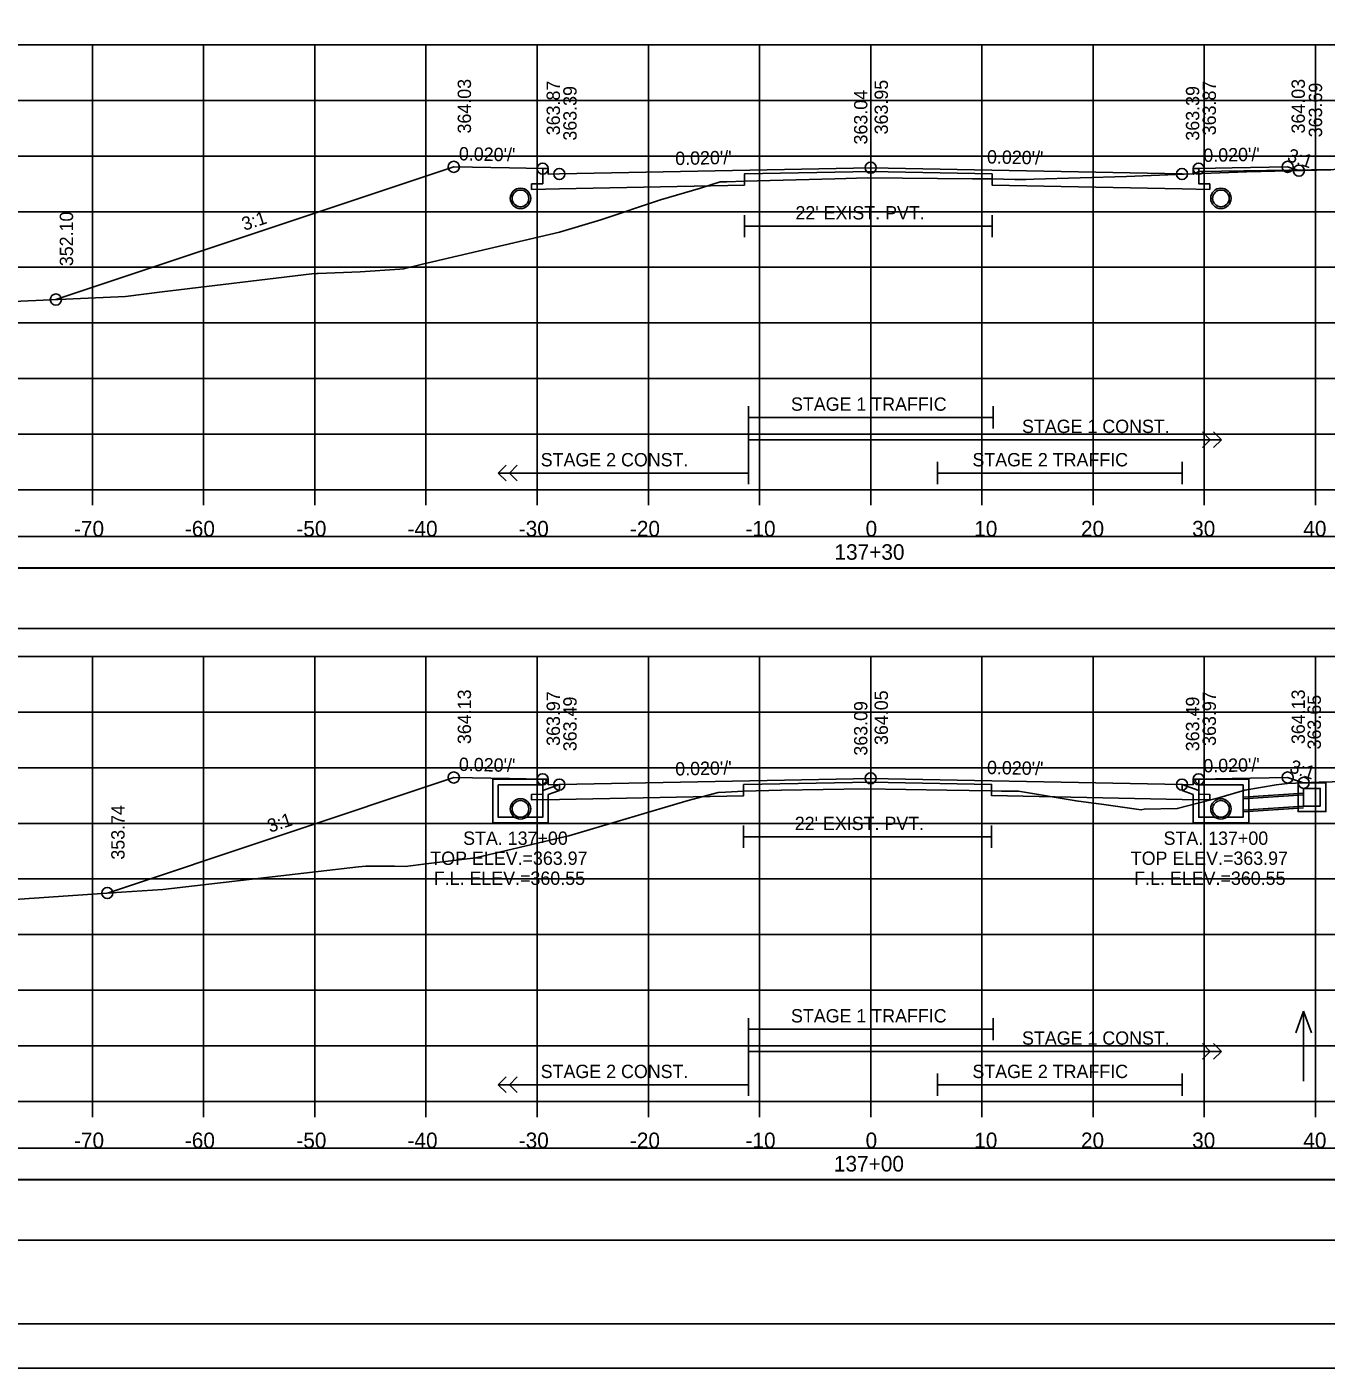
# Model space of a CAD drawing. Extents: x 1368122 to 1710785, y 373130 to 557566.
# Drawn here: x 1368613 to 1368729.8, y 378463.8 to 378584.4 of the extents above; entities that cross this region are included whole.
import ezdxf

# ---------------------------------------------------------------- set-up
doc = ezdxf.new("R2010")
doc.units = 0
for name, color, linetype in [('R_Alt Surface', 7, 'Continuous'), ('R_Axis', 7, 'Continuous'), ('R_Axis Annot', 7, 'Continuous'), ('R_Border', 7, 'Continuous'), ('R_Drive', 7, 'Continuous'), ('R_Exist Surface', 7, 'Continuous'), ('R_Fin Surface', 7, 'Continuous'), ('R_Grid', 7, 'Continuous'), ('R_No Plot', 7, 'Continuous'), ('R_Striping', 7, 'Continuous'), ('R_Water', 7, 'Continuous'), ('R_Water Annot', 7, 'Continuous'), ('R_Xsect Elev', 7, 'Continuous'), ('R_Xsect Slope', 7, 'Continuous')]:
    doc.layers.add(name, color=color, linetype=linetype)

msp = doc.modelspace()

# ---------------------------------------------------------------- linework, layer by layer
for points in [[(1368539.73, 378530.28), (1368838.03, 378530.28), (1368838.03, 378535.7), (1368539.73, 378535.7)], [(1368539.73, 378475.28), (1368838.03, 378475.28), (1368838.03, 378480.7), (1368539.73, 378480.7)]]:
    msp.add_lwpolyline(points, close=True)
at = {"layer": 'R_Alt Surface'}
for points in [[(1368718.38, 378571.63), (1368718.38, 378570.28), (1368719.38, 378570.26), (1368719.38, 378569.76), (1368716.88, 378569.81), (1368699.8, 378570.16), (1368699.79, 378571.16), (1368688.88, 378571.38), (1368677.52, 378571.15), (1368677.52, 378570.15), (1368660.88, 378569.81), (1368658.38, 378569.76), (1368658.38, 378570.26), (1368659.38, 378570.28), (1368659.38, 378571.63)], [(1368677.52, 378567.46), (1368677.52, 378565.46)], [(1368699.79, 378567.46), (1368699.79, 378565.46)], [(1368677.52, 378566.46), (1368699.79, 378566.46)], [(1368718.38, 378516.73), (1368718.38, 378515.39), (1368719.38, 378515.37), (1368719.38, 378514.87), (1368716.88, 378514.92), (1368699.75, 378515.26), (1368699.75, 378516.26), (1368688.88, 378516.48), (1368677.44, 378516.25), (1368677.44, 378515.25), (1368660.88, 378514.92), (1368658.38, 378514.87), (1368658.38, 378515.37), (1368659.38, 378515.39), (1368659.38, 378516.73)], [(1368677.44, 378512.56), (1368677.44, 378510.56)], [(1368699.75, 378512.56), (1368699.75, 378510.56)], [(1368677.44, 378511.56), (1368699.75, 378511.56)]]:
    msp.add_lwpolyline(points, dxfattribs=at)
for points in [[(1368539.73, 378535.75), (1368838.03, 378535.75), (1368838.03, 378538.57), (1368539.73, 378538.57)], [(1368539.73, 378480.75), (1368838.03, 378480.75), (1368838.03, 378483.57), (1368539.73, 378483.57)]]:
    msp.add_lwpolyline(points, close=True, dxfattribs=at)
at = {"layer": 'R_Axis'}
for p, q in [((1368538.88, 378542.76), (1368838.88, 378542.76)), ((1368618.88, 378541.36), (1368618.88, 378542.76)), ((1368628.88, 378541.36), (1368628.88, 378542.76)), ((1368638.88, 378541.36), (1368638.88, 378542.76)), ((1368648.88, 378541.36), (1368648.88, 378542.76)), ((1368658.88, 378541.36), (1368658.88, 378542.76)), ((1368668.88, 378541.36), (1368668.88, 378542.76)), ((1368678.88, 378541.36), (1368678.88, 378542.76)), ((1368688.88, 378541.36), (1368688.88, 378542.76)), ((1368698.88, 378541.36), (1368698.88, 378542.76)), ((1368708.88, 378541.36), (1368708.88, 378542.76)), ((1368718.88, 378541.36), (1368718.88, 378542.76)), ((1368728.88, 378541.36), (1368728.88, 378542.76)), ((1368538.88, 378487.76), (1368838.88, 378487.76)), ((1368618.88, 378486.36), (1368618.88, 378487.76)), ((1368628.88, 378486.36), (1368628.88, 378487.76)), ((1368638.88, 378486.36), (1368638.88, 378487.76)), ((1368648.88, 378486.36), (1368648.88, 378487.76)), ((1368658.88, 378486.36), (1368658.88, 378487.76)), ((1368668.88, 378486.36), (1368668.88, 378487.76)), ((1368678.88, 378486.36), (1368678.88, 378487.76)), ((1368688.88, 378486.36), (1368688.88, 378487.76)), ((1368698.88, 378486.36), (1368698.88, 378487.76)), ((1368708.88, 378486.36), (1368708.88, 378487.76)), ((1368718.88, 378486.36), (1368718.88, 378487.76)), ((1368728.88, 378486.36), (1368728.88, 378487.76))]:
    msp.add_line(p, q, dxfattribs=at)
at = {"layer": 'R_Border'}
msp.add_line((1368847.06, 378467.76), (1368530.88, 378467.76), dxfattribs=at)
at = {"layer": 'R_Drive'}
for p, q in [((1368717.88, 378571.13), (1368718.38, 378571.38)), ((1368718.38, 378571.38), (1368735.03, 378571.61))]:
    msp.add_line(p, q, dxfattribs=at)
at = {"layer": 'R_Exist Surface'}
for points in [[(1368607.69, 378559.5), (1368621.86, 378560.14), (1368625.15, 378560.55), (1368638.62, 378562.16), (1368639.05, 378562.21), (1368639.19, 378562.21), (1368642.96, 378562.34), (1368646.53, 378562.59), (1368646.87, 378562.62), (1368648.58, 378563.04), (1368660.9, 378565.92), (1368664.6, 378567.04), (1368669.98, 378568.82), (1368673.57, 378569.89), (1368675.34, 378570.45), (1368675.94, 378570.45), (1368677.52, 378570.5), (1368685.66, 378570.7), (1368688.58, 378570.8), (1368698.03, 378570.72), (1368699.79, 378570.71), (1368701.85, 378570.66), (1368702.09, 378570.65), (1368702.82, 378570.66), (1368703.56, 378570.69), (1368711.89, 378570.93), (1368717.07, 378571.12), (1368722.71, 378571.33), (1368730.27, 378571.52)], [(1368609.67, 378505.78), (1368621.5, 378506.59), (1368625.22, 378506.82), (1368642.81, 378508.84), (1368643.48, 378508.91), (1368646.04, 378508.91), (1368647, 378508.87), (1368648.89, 378509.13), (1368653.34, 378509.65), (1368661.2, 378511.51), (1368661.73, 378511.65), (1368663.66, 378512.2), (1368670.13, 378514.14), (1368672.47, 378514.81), (1368675.17, 378515.55), (1368675.81, 378515.57), (1368677.44, 378515.67), (1368680.85, 378515.74), (1368688.36, 378515.86), (1368695.74, 378515.74), (1368699.75, 378515.68), (1368700.64, 378515.67), (1368702.16, 378515.67), (1368707.35, 378514.78), (1368708.93, 378514.58), (1368709.63, 378514.48), (1368713.21, 378513.99), (1368713.49, 378514.03), (1368716.45, 378514.09), (1368720.27, 378515.08), (1368722.52, 378515.75), (1368725.36, 378516.22), (1368726.37, 378516.36), (1368729.21, 378516.46), (1368736.16, 378516.65)]]:
    msp.add_lwpolyline(points, dxfattribs=at)
for centre in [(1368657.38, 378568.96), (1368720.38, 378568.96)]:
    msp.add_circle(centre, 0.917, dxfattribs=at)
at = {"layer": 'R_Fin Surface'}
for points in [[(1368615.59, 378559.86), (1368651.38, 378571.79), (1368656.38, 378571.69), (1368659.38, 378571.63), (1368659.88, 378571.63), (1368659.88, 378571.13), (1368660.88, 378571.15), (1368688.88, 378571.71), (1368716.88, 378571.15), (1368717.88, 378571.13), (1368717.88, 378571.63), (1368718.38, 378571.63), (1368721.38, 378571.69), (1368726.38, 378571.79), (1368727.39, 378571.45)], [(1368620.22, 378506.5), (1368651.38, 378516.89), (1368656.38, 378516.79), (1368659.38, 378516.73), (1368659.88, 378516.73), (1368659.88, 378516.23), (1368660.88, 378516.25), (1368688.88, 378516.81), (1368716.88, 378516.25), (1368717.88, 378516.23), (1368717.88, 378516.73), (1368718.38, 378516.73), (1368721.38, 378516.79), (1368726.38, 378516.89), (1368727.82, 378516.41)]]:
    msp.add_lwpolyline(points, dxfattribs=at)
at = {"layer": 'R_Grid'}
for p, q in [((1368538.88, 378582.76), (1368838.88, 378582.76)), ((1368618.88, 378542.76), (1368618.88, 378582.76)), ((1368628.88, 378542.76), (1368628.88, 378582.76)), ((1368638.88, 378542.76), (1368638.88, 378582.76)), ((1368648.88, 378542.76), (1368648.88, 378582.76)), ((1368658.88, 378542.76), (1368658.88, 378582.76)), ((1368668.88, 378542.76), (1368668.88, 378582.76)), ((1368678.88, 378542.76), (1368678.88, 378582.76)), ((1368688.88, 378542.76), (1368688.88, 378582.76)), ((1368698.88, 378542.76), (1368698.88, 378582.76)), ((1368708.88, 378542.76), (1368708.88, 378582.76)), ((1368718.88, 378542.76), (1368718.88, 378582.76)), ((1368728.88, 378542.76), (1368728.88, 378582.76)), ((1368538.88, 378577.76), (1368838.88, 378577.76)), ((1368538.88, 378572.76), (1368838.88, 378572.76)), ((1368538.88, 378567.76), (1368838.88, 378567.76)), ((1368538.88, 378562.76), (1368838.88, 378562.76)), ((1368538.88, 378557.76), (1368838.88, 378557.76)), ((1368538.88, 378552.76), (1368838.88, 378552.76)), ((1368538.88, 378547.76), (1368838.88, 378547.76)), ((1368538.88, 378542.76), (1368838.88, 378542.76)), ((1368538.88, 378527.76), (1368838.88, 378527.76)), ((1368618.88, 378487.76), (1368618.88, 378527.76)), ((1368628.88, 378487.76), (1368628.88, 378527.76)), ((1368638.88, 378487.76), (1368638.88, 378527.76)), ((1368648.88, 378487.76), (1368648.88, 378527.76)), ((1368658.88, 378487.76), (1368658.88, 378527.76)), ((1368668.88, 378487.76), (1368668.88, 378527.76)), ((1368678.88, 378487.76), (1368678.88, 378527.76)), ((1368688.88, 378487.76), (1368688.88, 378527.76)), ((1368698.88, 378487.76), (1368698.88, 378527.76)), ((1368708.88, 378487.76), (1368708.88, 378527.76)), ((1368718.88, 378487.76), (1368718.88, 378527.76)), ((1368728.88, 378487.76), (1368728.88, 378527.76)), ((1368538.88, 378522.76), (1368838.88, 378522.76)), ((1368538.88, 378517.76), (1368838.88, 378517.76)), ((1368538.88, 378512.76), (1368838.88, 378512.76)), ((1368538.88, 378507.76), (1368838.88, 378507.76)), ((1368538.88, 378502.76), (1368838.88, 378502.76)), ((1368538.88, 378497.76), (1368838.88, 378497.76)), ((1368538.88, 378492.76), (1368838.88, 378492.76)), ((1368538.88, 378487.76), (1368838.88, 378487.76))]:
    msp.add_line(p, q, dxfattribs=at)
at = {"layer": 'R_No Plot'}
for p, q in [((1368727.82, 378515.47), (1368722.38, 378515.11)), ((1368727.82, 378514.17), (1368722.38, 378513.81)), ((1368518.48, 378463.78), (1368851.81, 378463.78))]:
    msp.add_line(p, q, dxfattribs=at)
for points in [[(1368518.47, 378677.11), (1368851.81, 378677.11), (1368851.81, 378463.78), (1368518.47, 378463.78)], [(1368764.8, 378673.22), (1368784.42, 378673.22), (1368784.42, 378663.34), (1368800.53, 378663.34), (1368823.73, 378663.34), (1368823.85, 378635.18), (1368847.06, 378635.18), (1368847.06, 378467.76), (1368530.88, 378467.76), (1368530.88, 378673.22)]]:
    msp.add_lwpolyline(points, close=True, dxfattribs=at)
for centre, radius in [((1368651.38, 378571.79), 0.5), ((1368659.38, 378571.63), 0.5), ((1368688.88, 378571.71), 0.5), ((1368718.38, 378571.63), 0.5), ((1368726.38, 378571.79), 0.5), ((1368660.88, 378571.15), 0.5), ((1368716.88, 378571.15), 0.5), ((1368727.39, 378571.45), 0.5), ((1368615.59, 378559.86), 0.5), ((1368651.38, 378516.89), 0.5), ((1368659.38, 378516.73), 0.5), ((1368660.88, 378516.25), 0.5), ((1368688.88, 378516.81), 0.5), ((1368716.88, 378516.25), 0.5), ((1368718.38, 378516.73), 0.5), ((1368726.38, 378516.89), 0.5), ((1368727.82, 378516.41), 0.5), ((1368657.38, 378514.06), 0.917), ((1368720.38, 378514.06), 0.917), ((1368620.22, 378506.5), 0.5)]:
    msp.add_circle(centre, radius, dxfattribs=at)
at = {"layer": 'R_Striping'}
for p, q in [((1368719.42, 378547.26), (1368718.71, 378547.97)), ((1368720.42, 378547.26), (1368719.71, 378547.97)), ((1368718.71, 378546.55), (1368719.42, 378547.26)), ((1368719.71, 378546.55), (1368720.42, 378547.26)), ((1368655.38, 378544.26), (1368656.09, 378544.97)), ((1368656.38, 378544.26), (1368657.09, 378544.97)), ((1368655.38, 378544.26), (1368677.88, 378544.26)), ((1368656.09, 378543.55), (1368655.38, 378544.26)), ((1368657.09, 378543.55), (1368656.38, 378544.26)), ((1368719.42, 378492.26), (1368718.71, 378492.97)), ((1368720.42, 378492.26), (1368719.71, 378492.97)), ((1368718.71, 378491.55), (1368719.42, 378492.26)), ((1368719.71, 378491.55), (1368720.42, 378492.26)), ((1368655.38, 378489.26), (1368656.09, 378489.97)), ((1368655.38, 378489.26), (1368677.88, 378489.26)), ((1368656.09, 378488.55), (1368655.38, 378489.26)), ((1368656.38, 378489.26), (1368657.09, 378489.97)), ((1368657.09, 378488.55), (1368656.38, 378489.26))]:
    msp.add_line(p, q, dxfattribs=at)
for points in [[(1368677.88, 378550.26), (1368677.88, 378543.26)], [(1368677.88, 378549.26), (1368699.88, 378549.26)], [(1368699.88, 378550.26), (1368699.88, 378548.26)], [(1368677.88, 378547.26), (1368720.42, 378547.26)], [(1368694.88, 378545.26), (1368694.88, 378543.26)], [(1368716.88, 378545.26), (1368716.88, 378543.26)], [(1368694.88, 378544.26), (1368716.88, 378544.26)], [(1368677.88, 378495.26), (1368677.88, 378488.26)], [(1368699.88, 378495.26), (1368699.88, 378493.26)], [(1368677.88, 378494.26), (1368699.88, 378494.26)], [(1368677.88, 378492.26), (1368720.42, 378492.26)], [(1368694.88, 378490.26), (1368694.88, 378488.26)], [(1368716.88, 378490.26), (1368716.88, 378488.26)], [(1368694.88, 378489.26), (1368716.88, 378489.26)]]:
    msp.add_lwpolyline(points, dxfattribs=at)
at = {"layer": 'R_Water'}
for p, q in [((1368654.88, 378516.73), (1368659.63, 378516.73)), ((1368654.88, 378515.23), (1368654.88, 378516.73)), ((1368659.71, 378516.57), (1368659.38, 378516.23)), ((1368659.71, 378516.57), (1368659.63, 378516.73)), ((1368718.05, 378516.57), (1368718.13, 378516.73)), ((1368718.05, 378516.57), (1368718.38, 378516.23)), ((1368722.88, 378516.73), (1368718.13, 378516.73)), ((1368722.88, 378515.23), (1368722.88, 378516.73)), ((1368655.38, 378515.23), (1368655.38, 378516.23)), ((1368655.38, 378516.23), (1368659.38, 378516.23)), ((1368660.88, 378516.25), (1368659.38, 378515.73)), ((1368659.38, 378515.23), (1368659.38, 378515.73)), ((1368660.88, 378515.72), (1368659.88, 378515.37)), ((1368659.88, 378515.23), (1368659.88, 378515.37)), ((1368716.88, 378516.25), (1368718.38, 378515.73)), ((1368716.88, 378515.72), (1368717.88, 378515.37)), ((1368717.88, 378515.23), (1368717.88, 378515.37)), ((1368722.38, 378516.23), (1368718.38, 378516.23)), ((1368718.38, 378515.23), (1368718.38, 378515.73)), ((1368722.38, 378515.23), (1368722.38, 378516.23)), ((1368727.82, 378515.32), (1368722.38, 378514.96)), ((1368727.82, 378514.32), (1368722.38, 378513.96))]:
    msp.add_line(p, q, dxfattribs=at)
for points in [[(1368660.88, 378515.72), (1368660.88, 378516.25)], [(1368716.88, 378515.72), (1368716.88, 378516.25)], [(1368659.88, 378515.23), (1368659.88, 378512.81), (1368657.38, 378512.81), (1368654.88, 378512.81), (1368654.88, 378515.23)], [(1368659.38, 378515.23), (1368659.38, 378513.31), (1368657.38, 378513.31), (1368655.38, 378513.31), (1368655.38, 378515.23)], [(1368722.88, 378515.23), (1368722.88, 378512.81), (1368720.38, 378512.81), (1368717.88, 378512.81), (1368717.88, 378515.23)], [(1368722.38, 378515.23), (1368722.38, 378513.31), (1368720.38, 378513.31), (1368718.38, 378513.31), (1368718.38, 378515.23)]]:
    msp.add_lwpolyline(points, dxfattribs=at)
for points in [[(1368728.57, 378516.41), (1368729.82, 378516.41), (1368729.82, 378513.82), (1368728.57, 378513.82), (1368727.32, 378513.82), (1368727.32, 378516.41)], [(1368728.57, 378515.91), (1368729.32, 378515.91), (1368729.32, 378514.32), (1368728.57, 378514.32), (1368727.82, 378514.32), (1368727.82, 378515.91)]]:
    msp.add_lwpolyline(points, close=True, dxfattribs=at)
for centre in [(1368657.38, 378568.96), (1368720.38, 378568.96), (1368657.38, 378514.06), (1368720.38, 378514.06)]:
    msp.add_circle(centre, 0.75, dxfattribs=at)
at = {"layer": 'R_Water Annot'}
for p, q in [((1368727.82, 378495.87), (1368727.12, 378493.94)), ((1368727.82, 378489.58), (1368727.82, 378495.87)), ((1368727.82, 378495.87), (1368728.52, 378493.94))]:
    msp.add_line(p, q, dxfattribs=at)
at = {"layer": 'R_Xsect Elev'}
for p, q in [((1368688.88, 378570.8), (1368688.88, 378580.8)), ((1368688.88, 378515.85), (1368688.88, 378525.85))]:
    msp.add_line(p, q, dxfattribs=at)

# ---------------------------------------------------------------- texts
at = {"layer": 'R_Axis Annot'}
for s, p in [('-70', (1368617.22, 378538.56)), ('-60', (1368627.19, 378538.56)), ('-50', (1368637.22, 378538.56)), ('-40', (1368647.22, 378538.56)), ('-30', (1368657.22, 378538.56)), ('-20', (1368667.22, 378538.56)), ('-10', (1368677.62, 378538.56)), ('0', (1368688.42, 378538.56)), ('10', (1368698.19, 378538.56)), ('20', (1368707.79, 378538.56)), ('30', (1368717.79, 378538.56)), ('40', (1368727.79, 378538.56)), ('137+30', (1368685.62, 378536.46)), ('-70', (1368617.22, 378483.56)), ('-60', (1368627.19, 378483.56)), ('-50', (1368637.22, 378483.56)), ('-40', (1368647.22, 378483.56)), ('-30', (1368657.22, 378483.56)), ('-20', (1368667.22, 378483.56)), ('-10', (1368677.62, 378483.56)), ('0', (1368688.42, 378483.56)), ('10', (1368698.19, 378483.56)), ('20', (1368707.79, 378483.56)), ('30', (1368717.79, 378483.56)), ('40', (1368727.79, 378483.56)), ('137+00', (1368685.57, 378481.46))]:
    msp.add_text(s, height=1.4, dxfattribs=at).set_placement(p)
at = {"layer": 'R_Striping'}
for s, p in [('STAGE 1 TRAFFIC', (1368681.71, 378549.86)), ('STAGE 1 CONST.', (1368702.49, 378547.86)), ('STAGE 2 CONST.', (1368659.2, 378544.86)), ('STAGE 2 TRAFFIC', (1368698.03, 378544.86)), ('STAGE 1 TRAFFIC', (1368681.71, 378494.86)), ('STAGE 1 CONST.', (1368702.49, 378492.86)), ('STAGE 2 CONST.', (1368659.2, 378489.86)), ('STAGE 2 TRAFFIC', (1368698.03, 378489.86))]:
    msp.add_text(s, height=1.2, dxfattribs=at).set_placement(p)
at = {"layer": 'R_Water'}
for p in [(1368682.11, 378567.06), (1368682.05, 378512.16)]:
    msp.add_text("22' EXIST. PVT.", height=1.2, dxfattribs=at).set_placement(p)
at = {"layer": 'R_Water Annot'}
for s, p in [('STA. 137+00', (1368652.22, 378510.83)), ('STA. 137+00', (1368715.22, 378510.83)), ('TOP ELEV.=363.97', (1368649.27, 378509.03)), ('TOP ELEV.=363.97', (1368712.27, 378509.03)), ('F.L. ELEV.=360.55', (1368649.58, 378507.23)), ('F.L. ELEV.=360.55', (1368712.58, 378507.23))]:
    msp.add_text(s, height=1.2, dxfattribs=at).set_placement(p)
at = {"layer": 'R_Xsect Elev'}
for s, p in [('364.03', (1368652.93, 378574.79)), ('363.87', (1368660.93, 378574.63)), ('363.95', (1368690.43, 378574.71)), ('363.87', (1368719.93, 378574.63)), ('364.03', (1368727.93, 378574.79)), ('363.69', (1368729.48, 378574.45)), ('363.39', (1368662.43, 378574.15)), ('363.04', (1368688.58, 378573.8)), ('363.39', (1368718.43, 378574.15)), ('352.10', (1368617.14, 378562.86)), ('364.13', (1368652.93, 378519.89)), ('363.97', (1368660.93, 378519.73)), ('363.49', (1368662.43, 378519.25)), ('364.05', (1368690.43, 378519.81)), ('363.49', (1368718.43, 378519.25)), ('363.97', (1368719.93, 378519.73)), ('364.13', (1368727.93, 378519.89)), ('363.65', (1368729.37, 378519.41)), ('363.09', (1368688.58, 378518.85)), ('353.74', (1368621.77, 378509.5))]:
    msp.add_text(s, height=1.2, rotation=90, dxfattribs=at).set_placement(p)
at = {"layer": 'R_Xsect Slope'}
for s, rotation, p in [("0.020'/'", 358.8542, (1368651.83, 378572.38)), ("0.020'/'", 1.1458, (1368671.31, 378571.95)), ("0.020'/'", 358.8542, (1368699.33, 378572.1)), ("0.020'/'", 1.1458, (1368718.81, 378572.23)), ('3:1', 341.5651, (1368726.26, 378572.35)), ('3:1', 18.4349, (1368632.54, 378566.03)), ("0.020'/'", 358.8542, (1368651.83, 378517.48)), ("0.020'/'", 1.1458, (1368671.31, 378517.06)), ("0.020'/'", 358.8542, (1368699.33, 378517.2)), ("0.020'/'", 1.1458, (1368718.81, 378517.34)), ('3:1', 341.5651, (1368726.47, 378517.39)), ('3:1', 18.4349, (1368634.85, 378511.91))]:
    msp.add_text(s, height=1.2, rotation=rotation, dxfattribs=at).set_placement(p)

doc.saveas('drawing.dxf')
